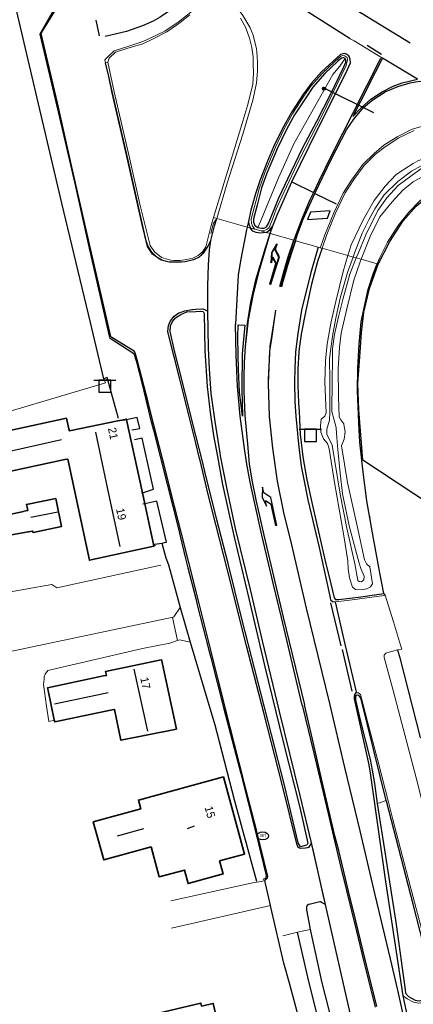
# Model space of a CAD drawing. Header units: metres. Extents: x 169249 to 194689, y 406250 to 412203.
# Tile 422 of 442: x 193147 to 193196, y 411645 to 411767. Entities that reach past the tile are written whole.
import ezdxf
from ezdxf.enums import TextEntityAlignment as Align

# ---------------------------------------------------------------- set-up
doc = ezdxf.new("R2010")
doc.units = ezdxf.units.M
doc.layers.get('0').update_dxf_attribs({"linetype": 'CONTINUOUS'})
for name, color, linetype, lineweight in [('BGT_NLCS_N264$0$B-WE-GW-WATERGANG_INSTEEK-G', 252, 'CONTINUOUS', 18), ('BGT_NLCS_N264$0$B-WE-GW-WATERGANG_SLOOT_BODEM-G', 252, 'CONTINUOUS', 18), ('BGT_NLCS_N264$0$B-WE-OG-BREUKLIJN-G', 252, 'CONTINUOUS', 18), ('BGT_NLCS_N264$0$B-WE-OG-TOPOGRAFIE_BEBOUWING-G', 252, 'CONTINUOUS', 35), ('BGT_NLCS_N264$0$B-WE-OG-TOPOGRAFIE_TERREIN_ONBEGROEID-GV', 252, 'CONTINUOUS', 18), ('BGT_NLCS_N264$0$B-WE-OG-TOPOGRAFIE_WATER-GV', 252, 'CONTINUOUS', 18), ('BGT_NLCS_N264$0$B-WE-OG-TOPOGRAFIE_WEG_BERM-GV', 252, 'CONTINUOUS', 18), ('BGT_NLCS_N264$0$B-WE-OG-TOPOGRAFIE_WEG_RIJWEG-GV', 252, 'CONTINUOUS', 18), ('BGT_NLCS_N264$0$B-WE-OG-TOPOGRAFIE_WEG_RIJWIELPAD-GV', 252, 'CONTINUOUS', 18), ('BGT_NLCS_N264$0$B-WE-OG-TOPOGRAFIE_WEG_VERHARD-G', 252, 'CONTINUOUS', 18), ('BGT_NLCS_N264$0$B-WE-VW-MARKERING_PIJL-S', 252, 'CONTINUOUS', 25), ('BGT_NLCS_N264$0$B-WE-VW-VERKEERSTEKEN_BORD-S', 252, 'CONTINUOUS', 25), ('X-XX-AL-REFERENTIE-G', 7, 'CONTINUOUS', 18)]:
    doc.layers.add(name, color=color, linetype=linetype, lineweight=lineweight)
for name, color, linetype in [('BGT_NLCS_N264$0$B-WE-IE-MEUBILAIR_WEGMEUBILAIR-G', 252, 'CONTINUOUS'), ('BGT_NLCS_N264$0$B-WE-IE-MEUBILAIR_WEGMEUBILAIR-S', 252, 'CONTINUOUS'), ('BGT_NLCS_N264$0$B-WE-IE-TERREINAFSCHEIDING_KUNSTMATIG_HEKWERK_RASTER-G', 252, 'CONTINUOUS'), ('BGT_NLCS_N264$0$B-WE-KG-KADASTRAAL_NOK-G', 252, 'CONTINUOUS'), ('BGT_NLCS_N264$0$B-WE-KL-WATER_BRANDLEIDING_PUT-S', 252, 'CONTINUOUS'), ('BGT_NLCS_N264$0$B-WE-OG-TOPOGRAFIE_WEG_RIJWEG-G', 252, 'CONTINUOUS'), ('BGT_NLCS_N264$0$B-WE-OG-TOPOGRAFIE_WEG_VERKEERSEILAND-GV', 252, 'CONTINUOUS'), ('BGT_NLCS_N264$0$B-WE-OG-TOPOGRAFIE_WEG_VOETPAD-G', 252, 'CONTINUOUS'), ('BGT_NLCS_N264$0$B-WE-VH-KANTOPSLUITING-G', 252, 'CONTINUOUS'), ('BGT_NLCS_N264$0$B-WE-VW-BEWEGWIJZERING_DRAAGCONSTRUCTIE_PORTAAL_POER-G', 252, 'CONTINUOUS'), ('BGT_NLCS_N264$0$B-WE-VW-MARKERING-G', 252, 'CONTINUOUS'), ('BGT_NLCS_N264$0$Label_Nummeraanduidingreeks', 252, 'CONTINUOUS')]:
    doc.layers.add(name, color=color, linetype=linetype)
doc.styles.add('BGT_NLCS_N264$0$NLCS-ISO', font='NLCS-ISO.ttf')
doc.styles.add('BGT_NLCS_N264$0$STANDARD', font='txt')

# ---------------------------------------------------------------- blocks, each defined once
blk = doc.blocks.new('BGT_NLCS_N264$0$SVW-VERKEERSTEKEN_BORD_ANWB-SO')
blk.add_line((-1.375, 0), (1.375, 0))
at = {"flags": 128}
blk.add_lwpolyline([(-0.75, 0), (-0.75, -1.5), (0.75, -1.5), (0.75, 0)], close=True, dxfattribs=at)
blk = doc.blocks.new('BGT_NLCS_N264$0$SIE-WEG_STRAATPOT_BRANDKRAAN-SO')
blk.add_ellipse((0, 0), major_axis=(-0.729, 0), ratio=0.685994)
at = {"style": 'BGT_NLCS_N264$0$NLCS-ISO'}
blk.add_text('BR', height=0.4, dxfattribs=at).set_placement((-0.3, -0.15))
blk = doc.blocks.new('BGT_NLCS_N264$0$B-SVW-MARKERING_PIJL_LA_5.0')
for p, q in [((0, 0.07), (2.7, 0.07)), ((0, -0.08), (0, 0.07)), ((3.8, 0.97), (2.6, 0.67)), ((2.6, 0.67), (3.3, 0.67)), ((2.7, 0.07), (3.3, 0.67)), ((3.55, -0.08), (4.3, 0.67)), ((5, 0.67), (3.8, 0.97)), ((4.3, 0.67), (5, 0.67)), ((0, -0.08), (3.55, -0.08))]:
    blk.add_line(p, q)
blk = doc.blocks.new('BGT_NLCS_N264$0$SIE-WEG_PAAL_ALGEMEEN_TYPE_01-SO')
h = blk.add_hatch(color=256)
edge = h.paths.add_edge_path()
edge.add_arc((0, 0), 0.188, 0, 360)
at = {"ltscale": 0.5}
blk.add_circle((0, 0), 0.188, dxfattribs=at)
blk = doc.blocks.new('BGT_NLCS_N264')
at = {"layer": 'BGT_NLCS_N264$0$B-WE-GW-WATERGANG_INSTEEK-G'}
blk.add_polyline3d([(193189.52, 411737.11, 12.98), (193189.39, 411736.79, 12.97), (193188.6, 411734.54, 12.94), (193187.75, 411730.98, 12.93), (193187.03, 411727.95, 12.95), (193186.85, 411726.18, 12.94), (193186.68, 411723.54, 12.96), (193186.7, 411720.05, 12.97), (193186.81, 411717.55, 12.94), (193187.02, 411717.2, 12.94), (193187.36, 411716.68, 12.94), (193187.42, 411716.34, 12.95), (193187.52, 411715.68, 12.96), (193187.43, 411714.78, 12.96), (193187.1, 411713.96, 12.92), (193187.81, 411709.39, 12.95), (193189.17, 411703.43, 12.96), (193189.92, 411699.8, 12.92), (193190.18, 411699.32, 12.9), (193190.58, 411698.93, 12.9), (193190.91, 411696.82, 12.89), (193190.69, 411696.45, 12.89), (193190.23, 411696.21, 12.91), (193189.54, 411696.09, 12.97), (193188.82, 411696.11, 13), (193188.46, 411696.41, 13.02), (193188.06, 411697.55, 13.04), (193187.93, 411698.68, 13.06), (193187.89, 411699.68, 13.07), (193187.36, 411702.78, 13.07), (193186.21, 411709.42, 13.05), (193185.56, 411713.58, 12.99), (193185.35, 411714.24, 12.97), (193184.87, 411714.84, 12.97), (193184.52, 411715.65, 12.97), (193184.5, 411716.46, 12.96), (193184.55, 411717.27, 12.95), (193185.01, 411717.65, 12.95), (193185.18, 411718.05, 12.97), (193185.03, 411721.86, 13.01), (193185.12, 411724.54, 13), (193185.3, 411726.58, 13), (193185.76, 411729.18, 12.96), (193186.37, 411731.87, 12.95), (193187.29, 411735.59, 12.95), (193187.89, 411737.57, 12.95)], dxfattribs=at)
at = {"layer": 'BGT_NLCS_N264$0$B-WE-GW-WATERGANG_SLOOT_BODEM-G'}
blk.add_line((193188.91, 411737.28, 12.54), (193188.53, 411737.39, 12.55), dxfattribs=at)
blk.add_polyline3d([(193188.53, 411737.39, 12.55), (193187.84, 411735.48, 12.55), (193186.92, 411732.29, 12.57), (193186.42, 411730.03, 12.6), (193186.02, 411727.82, 12.61), (193185.75, 411726.03, 12.62), (193185.6, 411724.77, 12.63), (193185.62, 411722.11, 12.63), (193185.64, 411718.14, 12.61), (193185.61, 411717.16, 12.59), (193185.26, 411716.04, 12.6), (193185.26, 411715.83, 12.61), (193185.27, 411715.37, 12.61), (193185.49, 411714.97, 12.65), (193185.91, 411714.02, 12.63), (193186.91, 411707.96, 12.58), (193187.75, 411703.74, 12.58), (193188.72, 411699.32, 12.64), (193189.09, 411697.25, 12.7), (193189.28, 411697.1, 12.7), (193189.56, 411697.08, 12.69), (193189.87, 411697.3, 12.68), (193189.91, 411697.78, 12.68), (193189.49, 411698.74, 12.66), (193189.28, 411699.4, 12.66), (193188.07, 411703.84, 12.57), (193187.21, 411707.99, 12.57), (193186.91, 411710.57, 12.61), (193186.64, 411713.52, 12.64), (193186.52, 411714.99, 12.63), (193186.43, 411716.1, 12.61), (193186.41, 411716.25, 12.6), (193186.17, 411717.14, 12.61), (193185.89, 411718.21, 12.62), (193185.94, 411722.07, 12.6), (193185.95, 411724.65, 12.59), (193185.96, 411726.01, 12.59), (193186.2, 411727.78, 12.58), (193186.7, 411729.97, 12.57), (193187.26, 411732.12, 12.54), (193188.12, 411735.27, 12.55), (193188.91, 411737.28, 12.54)], dxfattribs=at)
at = {"layer": 'BGT_NLCS_N264$0$B-WE-IE-MEUBILAIR_WEGMEUBILAIR-G'}
blk.add_polyline3d([(193183.25, 411742.98, 12.96), (193182.87, 411742.07, 12.95), (193185.33, 411742.21, 12.92), (193185.7, 411743.12, 12.92), (193183.25, 411742.98, 12.96)], dxfattribs=at)
at = {"layer": 'BGT_NLCS_N264$0$B-WE-IE-TERREINAFSCHEIDING_KUNSTMATIG_HEKWERK_RASTER-G'}
blk.add_polyline3d([(193206.51, 411701.1, 13.14), (193189.71, 411712.19, 12.82), (193189.25, 411718.42, 12.89), (193189.13, 411721.69, 12.93), (193189.34, 411725, 12.94), (193189.56, 411728, 12.95), (193189.87, 411730.55, 12.96), (193190.56, 411733.47, 12.95), (193191.65, 411736.49, 12.97), (193193.07, 411739.32, 13.04), (193194.73, 411741.87, 13.08), (193196.34, 411743.69, 13.05), (193197.74, 411744.9, 13.05), (193199.9, 411745.83, 13.05), (193201.44, 411746.09, 13.05), (193203.82, 411745.61, 13.06), (193209.76, 411742.94, 13.02)], dxfattribs=at)
at = {"layer": 'BGT_NLCS_N264$0$B-WE-KG-KADASTRAAL_NOK-G'}
for p, q in [((193144.44, 411712.96, 18.23), (193152.37, 411714.74, 18.18)), ((193161.35, 411686.21, 20.95), (193163.02, 411678.55, 20.93)), ((193158.16, 411683.31, 17.33), (193151.5, 411681.89, 17.34)), ((193159.33, 411665.55, 18.55), (193162.57, 411666.45, 18.65)), ((193167.98, 411666.47, 23.45), (193168.87, 411666.78, 23.46))]:
    blk.add_line(p, q, dxfattribs=at)
for points in [[(193156.59, 411715.64, 21.35), (193158.1, 411708.56, 21.35), (193159.61, 411701.45, 21.35)], [(193151.95, 411705.71, 16.42), (193151.73, 411705.67, 16.42), (193148.57, 411705.04, 16.42)]]:
    blk.add_polyline3d(points, dxfattribs=at)
at = {"layer": 'BGT_NLCS_N264$0$B-WE-OG-BREUKLIJN-G'}
blk.add_polyline3d([(193176.73, 411741.05, 13.11), (193177.05, 411741.82, 13.22), (193179.26, 411747.21, 13.3), (193181.17, 411751.43, 13.25), (193186.03, 411760.05, 13.34), (193186.89, 411761.1, 13.31), (193187.55, 411762.04, 13.28)], dxfattribs=at)
at = {"layer": 'BGT_NLCS_N264$0$B-WE-OG-TOPOGRAFIE_BEBOUWING-G'}
for p, q in [((193162.4, 411708.14, 18.34), (193160.45, 411717.18, 18.33)), ((193162.69, 411706.77, 18.34), (193162.4, 411708.14, 18.34)), ((193163.82, 411701.54, 18.34), (193162.69, 411706.77, 18.34))]:
    blk.add_line(p, q, dxfattribs=at)
for points in [[(193160.45, 411717.18, 18.33), (193160.43, 411717.27, 18.33), (193159.88, 411717.16, 18.36), (193159.57, 411717.09, 18.38), (193159.14, 411717, 18.4), (193157.17, 411716.6, 18.5), (193153.36, 411715.82, 18.7), (193153.28, 411716.08, 16.93), (193153.03, 411717.17, 16.49), (193152.99, 411717.37, 16.42), (193143.67, 411715.35, 16.35), (193144.55, 411710.47, 16.24)], [(193144.55, 411710.47, 16.24), (193152.81, 411712.24, 16.18), (193153.15, 411712.3, 18.33), (193155.84, 411699.75, 18.39), (193163.83, 411701.49, 18.34), (193163.82, 411701.54, 18.34)], [(193151.67, 411707.43, 15.11), (193152.38, 411703.95, 15.11), (193148.86, 411703.2, 15.12), (193148.86, 411703.2, 15.12), (193148.8, 411703.38, 15.14), (193148.25, 411703.27, 15.14), (193145.26, 411702.72, 15.13), (193144.75, 411705.2, 14.57), (193147.66, 411705.81, 14.56), (193147.73, 411705.83, 14.56), (193148.2, 411705.93, 15.32), (193148.11, 411706.33, 15.2), (193148.03, 411706.69, 15.1), (193151.67, 411707.43, 15.11)], [(193150.73, 411683.57, 15.61), (193150.65, 411683.93, 15.61), (193157.57, 411685.39, 15.61), (193157.94, 411685.44, 17.62), (193157.84, 411685.95, 17.62), (193164.74, 411687.39, 17.64), (193164.76, 411687.41, 17.69), (193166.63, 411678.8, 17.7), (193159.75, 411677.4, 17.65), (193158.95, 411681.23, 17.57), (193158.66, 411681.19, 15.62), (193151.54, 411679.7, 15.63), (193151.48, 411679.95, 15.63), (193150.73, 411683.57, 15.61)], [(193171.98, 411662.43, 19.14), (193172.42, 411660.81, 17.47), (193168.06, 411659.62, 17.47), (193167.61, 411661.28, 19.21), (193164.5, 411660.45, 19.18), (193163.49, 411664.16, 16.42), (193157.61, 411662.55, 16.35), (193156.32, 411667.29, 16.38), (193162.2, 411668.91, 19.18), (193161.92, 411669.97, 19.12), (193172.45, 411672.86, 19.14), (193175.08, 411663.26, 19.17), (193171.98, 411662.43, 19.14)], [(193169.73, 411644.41, 16.36), (193171.18, 411644.73, 16.31), (193172.82, 411637.75, 16.37), (193171.37, 411637.41, 16.34), (193173.43, 411628.73, 16.36), (193164.51, 411626.6, 16.39), (193164.44, 411626.91, 16.39), (193163.51, 411630.83, 16.39), (193160.71, 411642.65, 16.39), (193169.64, 411644.77, 16.33), (193169.73, 411644.41, 16.36)]]:
    blk.add_polyline3d(points, dxfattribs=at)
at = {"layer": 'BGT_NLCS_N264$0$B-WE-OG-TOPOGRAFIE_TERREIN_ONBEGROEID-GV', "linetype": 'Continuous'}
blk.add_polyline3d([(193209.76, 411742.94, 12.96), (193204.03, 411745.69, 13.05), (193202.17, 411746.12, 13.05), (193201.34, 411746.22, 13.05), (193200.53, 411746.19, 13.05), (193199.64, 411746.03, 13.05), (193198.27, 411745.44, 13.06), (193196.8, 411744.35, 13.05), (193195.47, 411743.01, 13.04), (193194.09, 411741.31, 13.04), (193192.78, 411739.22, 13.06), (193191.83, 411737.34, 12.98), (193191.51, 411736.55, 12.97)], dxfattribs=at)
at = {"layer": 'BGT_NLCS_N264$0$B-WE-OG-TOPOGRAFIE_WATER-GV'}
for p, q in [((193187.89, 411737.57, 12.95), (193188.53, 411737.39, 12.55)), ((193188.91, 411737.28, 12.54), (193189.52, 411737.11, 12.98))]:
    blk.add_line(p, q, dxfattribs=at)
for points in [[(193223.8, 411743.02, 13.2), (193223.49, 411743.35, 13.2), (193222.71, 411743.75, 13.22), (193222.18, 411743.87, 13.22), (193221.67, 411743.64, 13.22), (193221.01, 411743.27, 13.22), (193220.36, 411743.34, 13.24), (193216.88, 411744.62, 13.24), (193211.28, 411747.36, 13.24), (193206.65, 411749.46, 13.22), (193204.14, 411750.22, 13.19), (193202.57, 411750.35, 13.16), (193201.17, 411750.47, 13.12), (193199.61, 411750.29, 13.07), (193198.05, 411749.88, 13.04), (193196.55, 411749.34, 13.02), (193195.98, 411748.99, 13.01), (193194.93, 411748.34, 13), (193193.85, 411747.62, 13), (193192.5, 411746.2, 13.01), (193191.13, 411744.41, 12.98), (193189.78, 411742.03, 12.95), (193188.3, 411738.91, 12.95), (193187.89, 411737.57, 12.95)], [(193188.53, 411737.39, 12.55), (193188.75, 411738.01, 12.55), (193189.63, 411740.34, 12.54), (193190.49, 411742.02, 12.54), (193191.22, 411743.37, 12.54), (193192.36, 411745.1, 12.54), (193194.05, 411746.77, 12.53), (193195.76, 411748.04, 12.54), (193196.98, 411748.72, 12.55)], [(193227.37, 411739.17, 12.64), (193222.64, 411740.46, 12.55), (193219.59, 411741.78, 12.51), (193215.06, 411743.75, 12.53), (193209.31, 411746.76, 12.54), (193205.48, 411748.31, 12.55), (193203.61, 411748.9, 12.54), (193202.01, 411749.08, 12.52), (193200.79, 411749.08, 12.5), (193199.04, 411748.96, 12.49), (193197.03, 411748.41, 12.5), (193195.83, 411747.57, 12.5), (193194.12, 411746.27, 12.51), (193192.7, 411744.73, 12.5), (193191.58, 411743.18, 12.55), (193190.11, 411740.13, 12.55), (193189.14, 411737.85, 12.54), (193188.91, 411737.28, 12.54)], [(193189.52, 411737.11, 12.98), (193190.64, 411739.94, 12.99), (193191.83, 411742.39, 13), (193193.37, 411744.26, 13.02), (193194.7, 411745.68, 13.01), (193195.98, 411746.73, 13.04), (193197.52, 411747.6, 13.08), (193199.45, 411748.04, 13.08), (193200.86, 411748.13, 13.1), (193202.23, 411748.02, 13.11), (193203.87, 411747.79, 13.09), (193205.5, 411747.28, 13.07), (193208.72, 411745.97, 13.08), (193212.43, 411744.21, 13.02), (193217.44, 411741.9, 13.02), (193220.54, 411740.8, 13.02), (193220.78, 411740.55, 13.02), (193222.6, 411739.86, 13), (193222.87, 411740.07, 13.01), (193224.74, 411739.33, 13.01), (193228.12, 411738.26, 13.01), (193228.66, 411738.35, 13.04), (193228.71, 411738.39, 13.04)]]:
    blk.add_polyline3d(points, dxfattribs=at)
at = {"layer": 'BGT_NLCS_N264$0$B-WE-OG-TOPOGRAFIE_WEG_BERM-GV'}
for p, q in [((193157.85, 411761.51, 12.93), (193158.11, 411761.57, 13.08)), ((193171.22, 411742.29, 13.04), (193171.62, 411742.18, 12.97)), ((193184.44, 411738.55, 12.85), (193184.69, 411738.48, 12.98)), ((193187.89, 411737.57, 12.95), (193184.69, 411738.48, 12.98)), ((193191.51, 411736.55, 12.97), (193189.52, 411737.11, 12.98))]:
    blk.add_line(p, q, dxfattribs=at)
for points in [[(193158.11, 411761.57, 13.08), (193158.29, 411762.1, 13.07), (193159.08, 411762.82, 13.08), (193160.48, 411763.29, 13.1), (193162.46, 411763.85, 13.1), (193163.73, 411764.48, 13.11), (193165.45, 411765.35, 13.13), (193166.63, 411766.16, 13.14), (193167.07, 411766.5, 13.14), (193168.29, 411767.46, 13.15)], [(193174.58, 411767.05, 13.27), (193175.21, 411765.84, 13.22), (193175.67, 411764.58, 13.16), (193175.97, 411763.39, 13.15), (193176.12, 411762.23, 13.14), (193176.14, 411761.28, 13.15), (193176.17, 411760.28, 13.12), (193176.09, 411758.86, 13.12), (193175.49, 411756.34, 13.1), (193174.74, 411753.85, 13.1), (193173.58, 411750.02, 13.09), (193171.22, 411742.29, 13.04)], [(193171.22, 411742.29, 13.04), (193170.94, 411741.29, 13.04), (193170.69, 411740.31, 13.05), (193170.45, 411739.33, 13.05), (193170.25, 411738.64, 13.07), (193169.86, 411738.03, 13.08), (193169.3, 411737.58, 13.1), (193168.64, 411737.27, 13.11), (193167.91, 411737.09, 13.14), (193167.06, 411736.95, 13.13), (193166.29, 411736.96, 13.12), (193165.95, 411737.01, 13.14), (193164.77, 411737.32, 13.14), (193163.9, 411738.02, 13.11), (193163.35, 411738.83, 13.1), (193162.1, 411743.94, 13.05), (193160.82, 411749.71, 13.05), (193158.91, 411757.92, 13.04), (193158.11, 411761.57, 13.08)], [(193184.69, 411738.48, 12.98), (193185.28, 411740.2, 12.98), (193186.34, 411742.83, 13.01), (193187.55, 411745.38, 13.02), (193188.61, 411747.02, 13.03), (193189.88, 411748.75, 13.05), (193191.28, 411750.16, 13.05), (193192.49, 411751.08, 13.08), (193194.21, 411752.18, 13.11), (193196.11, 411753.12, 13.12)]]:
    blk.add_polyline3d(points, dxfattribs=at)
at = {"layer": 'BGT_NLCS_N264$0$B-WE-OG-TOPOGRAFIE_WEG_RIJWEG-G'}
for p, q in [((193158.23, 411759.81, 12.93), (193157.85, 411761.51, 12.93)), ((193166.53, 411736.74, 12.99), (193166.12, 411736.76, 12.99)), ((193167.25, 411736.77, 12.98), (193166.78, 411736.74, 12.99)), ((193185.1, 411657.02, 13.17), (193183.35, 411664.66, 13.19)), ((193178.29, 411656.9, 12.92), (193177.58, 411660, 12.89))]:
    blk.add_line(p, q, dxfattribs=at)
for points in [[(193177.92, 411660.32, 12.9), (193177.96, 411660.5, 12.93), (193176.54, 411666.23, 12.94), (193175, 411672.28, 12.94), (193174.93, 411672.55, 12.94), (193173.3, 411679.03, 12.94), (193171.76, 411685.12, 12.95), (193170.01, 411692.05, 12.9), (193169.07, 411695.87, 12.92), (193167.25, 411703.06, 12.91), (193165.97, 411708.06, 12.92), (193165.21, 411711.1, 12.92), (193163.51, 411717.85, 12.92), (193163.12, 411719.37, 12.92), (193161.76, 411724.65, 12.91), (193161.58, 411725.23, 12.92), (193161.48, 411725.57, 12.92), (193161.37, 411725.69, 12.92), (193158.63, 411727.39, 12.9), (193158.5, 411727.51, 12.9), (193155.86, 411739.01, 12.86), (193153.62, 411748.74, 12.86), (193151.87, 411756.53, 12.85), (193149.86, 411765.13, 12.85), (193150.04, 411765.43, 12.85), (193151.67, 411768.11, 12.88)], [(193166.12, 411736.76, 12.99), (193165.72, 411736.77, 12.98), (193164.73, 411737.02, 12.97), (193163.67, 411737.74, 12.97), (193163.04, 411738.71, 12.94), (193162.38, 411741.45, 12.9), (193160.54, 411749.54, 12.92), (193158.68, 411757.79, 12.94), (193158.23, 411759.81, 12.93)], [(193170.87, 411739.44, 12.97), (193171.36, 411741.28, 12.97), (193171.62, 411742.18, 12.97)], [(193170.5, 411738.75, 12.95), (193170.28, 411738.35, 12.94), (193169.64, 411737.59, 12.98)], [(193170.87, 411739.44, 12.97), (193170.64, 411739.01, 12.96), (193170.5, 411738.75, 12.95)], [(193170.52, 411730.68, 13.01), (193170.53, 411733.83, 13), (193170.59, 411736.43, 12.99), (193170.72, 411738.3, 12.98), (193170.87, 411739.44, 12.97)], [(193184.21, 411738.61, 12.86), (193183.23, 411735.32, 12.84), (193182.14, 411730.8, 12.84), (193181.66, 411727.91, 12.89), (193181.4, 411725.63, 12.91), (193181.29, 411723.57, 12.92), (193181.25, 411721.9, 12.93), (193181.32, 411719.46, 12.93), (193181.42, 411717.62, 12.94), (193181.62, 411715.49, 12.96), (193181.67, 411714.98, 12.96), (193181.84, 411713.44, 12.96), (193182.08, 411711.44, 12.98), (193182.42, 411709.79, 13), (193182.93, 411707.26, 13), (193184.31, 411701.32, 13), (193185.65, 411695.29, 13.01), (193185.72, 411694.85, 13.02), (193185.98, 411694.62, 13.02), (193186.29, 411694.59, 13.01)], [(193169.64, 411737.59, 12.98), (193169.45, 411737.36, 12.99), (193168.73, 411737.04, 12.98), (193167.7, 411736.8, 12.98), (193167.25, 411736.77, 12.98)], [(193166.78, 411736.74, 12.99), (193166.63, 411736.74, 12.99), (193166.53, 411736.74, 12.99)], [(193192.35, 411695.62, 12.79), (193191.85, 411698.17, 12.81), (193191.04, 411702.47, 12.82), (193190.21, 411707.11, 12.82), (193189.79, 411710.7, 12.86), (193189.36, 411714.42, 12.88), (193189.23, 411716.77, 12.89), (193189.18, 411717.87, 12.89), (193189.05, 411720.73, 12.91), (193189.1, 411723.58, 12.92), (193189.27, 411726.55, 12.93), (193189.53, 411729.35, 12.95), (193189.93, 411731.26, 12.95), (193190.39, 411733.38, 12.96), (193191.05, 411735.39, 12.96), (193191.51, 411736.55, 12.97)], [(193183.35, 411664.66, 13.19), (193183, 411664.09, 13.08), (193182.86, 411664.05, 13.06), (193182.64, 411664, 13.03), (193182.02, 411663.97, 13.02), (193181.7, 411664.1, 12.99), (193181.54, 411664.54, 12.97), (193179.72, 411671.9, 12.94), (193177.44, 411680.82, 12.93), (193175.32, 411689.12, 12.92), (193172.92, 411698.68, 12.91), (193170.57, 411707.91, 12.93), (193169.57, 411712.12, 12.94), (193169.5, 411712.4, 12.94), (193169.05, 411714.29, 12.94), (193167.03, 411722.22, 12.91), (193165.66, 411727.78, 12.93), (193165.58, 411728.13, 12.93), (193165.66, 411728.88, 12.93), (193165.87, 411729.49, 12.94), (193166.35, 411730.05, 12.95), (193166.93, 411730.46, 12.96), (193166.98, 411730.48, 12.96), (193167.67, 411730.7, 12.96), (193168.52, 411730.87, 12.97), (193168.61, 411730.89, 12.97), (193169.04, 411730.92, 12.98), (193169.84, 411730.97, 12.98), (193169.9, 411730.97, 12.98), (193170.03, 411730.91, 12.98), (193170.19, 411730.83, 12.98), (193170.27, 411730.79, 12.98), (193170.34, 411730.76, 12.99), (193170.52, 411730.68, 13.01)], [(193183.35, 411664.66, 13.19), (193181.97, 411670.53, 13.18), (193179.4, 411680.96, 13.23), (193177.29, 411689.73, 13.22), (193175.79, 411696.1, 13.21), (193173.95, 411703.7, 13.15), (193172.91, 411708.59, 13.14), (193172.09, 411712.72, 13.12), (193172.03, 411713.03, 13.12), (193171.43, 411716.97, 13.1), (193170.92, 411720.44, 13.07), (193170.72, 411723.52, 13.05), (193170.6, 411726.11, 13.03), (193170.52, 411730.68, 13.01)], [(193186.29, 411694.59, 13.01), (193187.49, 411689.34, 13.01), (193188.89, 411683.41, 12.99), (193188.81, 411683.27, 12.99)], [(193188.81, 411683.27, 12.99), (193188.7, 411683.09, 12.99), (193188.66, 411682.81, 12.99), (193188.67, 411682.53, 12.99), (193189.82, 411677.34, 13.01), (193190.46, 411674.35, 13.01), (193190.62, 411673.32, 13.04), (193190.96, 411670.99, 13.06), (193192.55, 411659.86, 13.18), (193194.69, 411645.68, 13.19)], [(193177.58, 411660, 12.89), (193177.61, 411660.03, 12.9), (193177.72, 411660.13, 12.9), (193177.92, 411660.32, 12.9)], [(193181.86, 411642.63, 13.02), (193180.62, 411647.24, 13), (193179.95, 411649.72, 12.98), (193178.34, 411656.69, 12.92), (193178.29, 411656.9, 12.92)], [(193185.1, 411657.02, 13.17), (193184.78, 411657.17, 13.16), (193184.76, 411657.18, 13.16), (193184.6, 411657.28, 13.13), (193184.48, 411657.36, 13.11), (193184.38, 411657.34, 13.1), (193183.06, 411657.03, 12.99), (193182.99, 411657.01, 12.99), (193182.85, 411656.9, 12.98), (193182.81, 411656.86, 12.97), (193182.75, 411656.81, 12.97), (193182.75, 411656.56, 12.97), (193182.74, 411656.42, 12.97), (193182.74, 411656.37, 12.97), (193183.16, 411654.15, 12.96), (193183.21, 411653.9, 12.96)], [(193192.03, 411625.73, 13.21), (193189.21, 411638.97, 13.23), (193185.1, 411657.02, 13.17)], [(193183.21, 411653.9, 12.96), (193184.65, 411647.3, 12.96), (193186.36, 411640.65, 13.03), (193187.83, 411634.57, 13.11), (193189.31, 411628.48, 13.17), (193190.69, 411622.48, 13.21), (193190.72, 411622.38, 13.21)], [(193194.69, 411645.68, 13.19), (193196.29, 411638.15, 13.22), (193196.76, 411636.41, 13.22)]]:
    blk.add_polyline3d(points, dxfattribs=at)
blk.add_point((193190.59, 411705.1, 12.9), dxfattribs=at)
at = {"layer": 'BGT_NLCS_N264$0$B-WE-OG-TOPOGRAFIE_WEG_RIJWEG-GV'}
for p, q in [((193157.85, 411761.51, 12.93), (193157.76, 411761.88, 12.93)), ((193175.4, 411741.11, 12.98), (193171.62, 411742.18, 12.97)), ((193175.82, 411740.99, 12.98), (193175.4, 411741.11, 12.98)), ((193176.33, 411740.85, 12.96), (193175.82, 411740.99, 12.98)), ((193176.95, 411740.67, 12.96), (193176.33, 411740.85, 12.96)), ((193177.75, 411740.45, 12.99), (193176.95, 411740.67, 12.96)), ((193178.25, 411740.3, 13), (193177.75, 411740.45, 12.99)), ((193181.19, 411739.47, 12.99), (193178.25, 411740.3, 13)), ((193181.38, 411739.42, 12.97), (193181.19, 411739.47, 12.99)), ((193184.21, 411738.61, 12.86), (193181.38, 411739.42, 12.97)), ((193184.44, 411738.55, 12.85), (193184.21, 411738.61, 12.86)), ((193166.78, 411736.74, 13.01), (193166.53, 411736.74, 13))]:
    blk.add_line(p, q, dxfattribs=at)
for points in [[(193171.54, 411770.88, 13.14), (193173.1, 411769.55, 13.14), (193174.17, 411768.34, 13.13), (193174.85, 411767.38, 13.11), (193175.72, 411765.94, 13.12), (193176.12, 411764.93, 13.1), (193176.4, 411763.91, 13.07), (193176.53, 411763.29, 13.07), (193176.62, 411762.3, 13.06), (193176.67, 411761.53, 13.04), (193176.67, 411760.5, 13.02), (193176.55, 411758.98, 13), (193176.11, 411756.85, 13.01), (193174.84, 411752.65, 12.98), (193172.91, 411746.56, 12.96), (193171.62, 411742.18, 12.97)], [(193188.16, 411764.49, 13.26), (193188.65, 411764.22, 10.78), (193192.17, 411762.06, 13.24)], [(193176.33, 411740.85, 12.96), (193176.07, 411741.21, 12.95), (193175.93, 411741.59, 12.95), (193175.88, 411742.11, 12.95), (193176.89, 411745.85, 12.97), (193177.6, 411747.89, 12.98), (193178.15, 411749.24, 13), (193178.89, 411751.02, 13.02), (193179.95, 411753.23, 13.04), (193181.05, 411755.25, 13.05), (193182.43, 411757.37, 13.07), (193183.3, 411758.59, 13.08), (193184.68, 411760.17, 13.09), (193186.28, 411761.71, 13.11), (193187, 411762.34, 13.12), (193187.27, 411762.43, 13.13), (193187.51, 411762.38, 13.15), (193187.56, 411762.34, 13.15), (193187.78, 411762.15, 13.15), (193187.84, 411761.9, 13.15), (193187.68, 411761.16, 13.13), (193184.7, 411754.99, 13.06), (193181.88, 411749.53, 13), (193179.94, 411745.41, 12.97), (193178.98, 411743.33, 12.98), (193178.58, 411742.17, 12.99), (193178.14, 411741.05, 12.98), (193177.83, 411740.79, 12.97), (193177.42, 411740.65, 12.96), (193176.95, 411740.67, 12.96)], [(193158.23, 411759.81, 12.94), (193157.93, 411761.04, 12.95), (193157.85, 411761.51, 12.93)], [(193166.12, 411736.76, 13), (193165.55, 411736.82, 12.98), (193164.81, 411737.05, 12.97), (193164.12, 411737.44, 12.96), (193163.56, 411738, 12.96), (193163.15, 411738.65, 12.95), (193162.89, 411739.41, 12.96), (193162.22, 411742.34, 12.95), (193160.59, 411749.57, 12.91), (193158.67, 411757.94, 12.93), (193158.23, 411759.81, 12.94)], [(193184.44, 411738.55, 12.85), (193184.67, 411739.2, 12.85), (193185, 411740.15, 12.85), (193186.14, 411742.87, 12.89), (193187.31, 411745.33, 12.91), (193188.31, 411746.95, 12.94), (193189.75, 411748.86, 12.94), (193191.12, 411750.26, 12.96), (193192.33, 411751.26, 12.99), (193193.98, 411752.32, 13), (193195.85, 411753.25, 13.03), (193198.05, 411753.87, 13.13), (193199.6, 411754.09, 13.16), (193200.39, 411754.13, 13.19), (193201.95, 411754.16, 13.24), (193203.54, 411753.97, 13.25), (193205.05, 411753.62, 13.24), (193206.56, 411753.12, 13.22), (193207.28, 411752.81, 13.23), (193208.58, 411752.16, 13.22)], [(193171.62, 411742.18, 12.97), (193171.23, 411741.6, 12.93), (193170.91, 411740.31, 12.92)], [(193170.5, 411738.75, 9.72), (193170.44, 411738.58, 12.94), (193170.02, 411737.92, 12.95), (193169.64, 411737.59, 12.97)], [(193169.64, 411737.59, 12.97), (193169.43, 411737.41, 12.98), (193168.73, 411737.08, 13), (193167.96, 411736.88, 13.02), (193167.25, 411736.77, 13.02)], [(193166.53, 411736.74, 13), (193166.31, 411736.74, 13), (193166.12, 411736.76, 13)], [(193167.25, 411736.77, 13.02), (193167.1, 411736.75, 13.02), (193166.78, 411736.74, 13.01)]]:
    blk.add_polyline3d(points, dxfattribs=at)
at = {"layer": 'BGT_NLCS_N264$0$B-WE-OG-TOPOGRAFIE_WEG_RIJWIELPAD-GV'}
blk.add_polyline3d([(193157.76, 411761.88, 12.93), (193158.1, 411762.21, 12.95), (193158.89, 411762.97, 12.98), (193160.59, 411763.52, 12.98), (193162.47, 411764.16, 13.02), (193163.39, 411764.56, 13.04), (193165.17, 411765.42, 13.06), (193166.86, 411766.53, 13.08), (193168.41, 411767.78, 13.12), (193169.86, 411769.16, 13.15), (193171.35, 411770.68, 13.15), (193171.54, 411770.88, 13.14)], dxfattribs=at)
at = {"layer": 'BGT_NLCS_N264$0$B-WE-OG-TOPOGRAFIE_WEG_VERHARD-G'}
for p, q in [((193163.82, 411701.54, 12.94), (193164.08, 411701.59, 12.94)), ((193163.82, 411701.54, 12.94), (193163.82, 411701.54, 12.94)), ((193192.46, 411695.56, 12.74), (193192.35, 411695.62, 12.79)), ((193166.75, 411689.78, 13.01), (193166.14, 411692.65, 12.95)), ((193166.02, 411654.07, 12.95), (193178.29, 411656.9, 12.92)), ((193181.65, 411653.57, 12.91), (193179.8, 411653.12, 12.88)), ((193183.21, 411653.9, 12.96), (193181.65, 411653.57, 12.91))]:
    blk.add_line(p, q, dxfattribs=at)
for points in [[(193157.63, 411722.29, 12.87), (193157.84, 411721.76, 12.87), (193157.73, 411721.72, 12.87), (193140.58, 411716.65, 12.74)], [(193164.69, 411699.16, 12.95), (193151.82, 411696.34, 12.66), (193151.18, 411696.73, 12.68), (193147.93, 411696.15, 12.67), (193145.37, 411695.69, 12.66), (193143.27, 411705.25, 12.72), (193144.39, 411705.49, 12.7)], [(193186.29, 411694.59, 13.01), (193186.34, 411694.59, 13.01), (193187.78, 411694.76, 12.95), (193192.39, 411695.38, 12.72), (193192.4, 411695.4, 12.73), (193192.46, 411695.56, 12.74)], [(193192.46, 411695.56, 12.74), (193193.52, 411692.12, 12.73), (193194.41, 411689.2, 12.77), (193194.56, 411688.73, 12.78), (193194.56, 411688.73, 12.78), (193194.03, 411688.63, 12.78)], [(193144.59, 411674.8, 13.01), (193141.9, 411687.55, 13), (193166.22, 411692.68, 13.02), (193166.31, 411692.72, 13.01), (193167.1, 411693.9, 12.97)], [(193151.5, 411679.88, 13.05), (193150.81, 411679.73, 13.05), (193150.54, 411681.62, 13.05), (193150.28, 411683.47, 13.04), (193150.16, 411684.32, 13.03), (193150.24, 411685, 13.03), (193150.25, 411685.29, 13.03), (193150.35, 411685.6, 13.03), (193150.69, 411686.06, 13.02), (193162.4, 411688.79, 13.08), (193165.82, 411689.46, 12.95), (193166.75, 411689.78, 13.01)], [(193166.75, 411689.78, 13.01), (193167.03, 411689.88, 13.03), (193168.31, 411689.57, 12.97)], [(193194.03, 411688.63, 12.78), (193193.88, 411688.59, 12.78), (193192.59, 411688.22, 12.78), (193192.39, 411687.95, 12.78), (193192.38, 411687.66, 12.78), (193193.5, 411683.59, 12.78), (193196.54, 411671.94, 12.76), (193198.79, 411662.93, 12.76), (193201.34, 411652.91, 12.81), (193201.45, 411652.47, 12.81), (193204.08, 411642.12, 12.87), (193204.43, 411640.97, 12.98)], [(193194.69, 411645.68, 13.19), (193194.88, 411645.55, 13.2), (193195.24, 411645.31, 13.2), (193196.01, 411644.9, 13.19), (193196.63, 411644.76, 13.17), (193197.48, 411644.91, 13.1), (193198.21, 411645.46, 12.98), (193198.72, 411646.12, 12.95), (193198.79, 411646.86, 12.91), (193198.78, 411646.91, 12.91), (193198.6, 411647.88, 12.93), (193198.53, 411648.15, 12.93), (193197.57, 411651.91, 12.82), (193197.26, 411653.08, 12.83), (193195.6, 411659.33, 12.85), (193193.45, 411667.56, 12.84), (193192.86, 411669.88, 12.83), (193191.7, 411674.38, 12.83), (193190.34, 411679.58, 12.84), (193189.42, 411683.07, 12.96), (193189.29, 411683.21, 12.98), (193189.2, 411683.3, 13), (193188.94, 411683.28, 13), (193188.81, 411683.27, 12.99)], [(193191.52, 411669.54, 13.14), (193191.81, 411669.64, 13.11), (193192.64, 411669.92, 13.04)], [(193177.58, 411660, 12.89), (193177.14, 411659.87, 12.88), (193176.26, 411659.73, 12.89), (193165.95, 411657.49, 12.95)]]:
    blk.add_polyline3d(points, dxfattribs=at)
at = {"layer": 'BGT_NLCS_N264$0$B-WE-OG-TOPOGRAFIE_WEG_VERKEERSEILAND-GV'}
for points in [[(193187.55, 411762.04, 13.28), (193187.38, 411762.12, 13.28), (193187.29, 411762.11, 13.28), (193187.09, 411762.07, 13.26), (193186.64, 411761.72, 13.23), (193185.04, 411760.17, 13.21), (193183.55, 411758.47, 13.19), (193182.68, 411757.16, 13.19), (193181.28, 411755.04, 13.18), (193180.28, 411753.22, 13.17), (193179.11, 411750.84, 13.13), (193178.44, 411749.26, 13.12), (193177.84, 411747.79, 13.11), (193177.19, 411745.98, 13.1), (193176.62, 411743.85, 13.09), (193176.17, 411742.12, 13.09), (193176.18, 411741.71, 13.09), (193176.34, 411741.29, 13.1), (193176.73, 411741.05, 13.11)], [(193176.73, 411741.05, 13.11), (193177.2, 411740.97, 13.11), (193177.49, 411740.97, 13.11), (193177.79, 411741.14, 13.11), (193178.02, 411741.54, 13.12), (193179.33, 411744.73, 13.15), (193180.43, 411747.1, 13.15), (193182.26, 411750.92, 13.18), (193184.01, 411754.24, 13.21), (193185.7, 411757.47, 13.24), (193187.37, 411761.01, 13.27), (193187.62, 411761.59, 13.29), (193187.63, 411761.86, 13.29), (193187.55, 411762.04, 13.28)]]:
    blk.add_polyline3d(points, dxfattribs=at)
at = {"layer": 'BGT_NLCS_N264$0$B-WE-OG-TOPOGRAFIE_WEG_VOETPAD-G'}
for p, q in [((193160.45, 411717.18, 12.96), (193160.03, 411717.09, 12.96)), ((193162.31, 411708.11, 13.01), (193162.4, 411708.14, 13.01)), ((193162.69, 411706.77, 13.03), (193162.45, 411706.72, 13.03)), ((193163.96, 411701.74, 12.95), (193164.8, 411701.89, 12.97)), ((193167.1, 411693.9, 12.97), (193168.31, 411689.57, 12.97))]:
    blk.add_line(p, q, dxfattribs=at)
for points in [[(193157.63, 411722.29, 12.87), (193155.97, 411729.25, 12.87), (193152.43, 411744.07, 12.87), (193145.68, 411772.83, 12.8), (193145.65, 411772.98, 12.8)], [(193159.45, 411717.34, 12.95), (193158.03, 411722.45, 12.95), (193157.63, 411722.29, 12.87)], [(193161.09, 411715.96, 13.02), (193162.08, 411716.12, 13.03), (193161.75, 411717.46, 12.96), (193160.45, 411717.18, 12.96)], [(193162.4, 411708.14, 13.01), (193163.8, 411708.58, 13.08), (193162.39, 411714.9, 13.02), (193161.44, 411714.71, 13.02)], [(193164.8, 411701.89, 12.97), (193165.32, 411701.98, 12.98), (193165.38, 411701.99, 12.99), (193164.2, 411707.09, 13.03), (193164.2, 411707.09, 13.03), (193162.69, 411706.77, 13.03)], [(193164.8, 411701.89, 12.97), (193165.33, 411700.05, 12.9), (193165.64, 411699.18, 12.94), (193165.96, 411698, 12.97), (193167.1, 411693.9, 12.97)], [(193168.31, 411689.57, 12.97), (193170.06, 411683.76, 12.97), (193171.4, 411679.32, 12.97), (193171.94, 411677.25, 12.98), (193173.84, 411669.9, 13.02), (193176.57, 411659.91, 12.93)], [(193194.03, 411688.63, 12.78), (193194.31, 411687.65, 12.87), (193196.82, 411677.75, 12.89), (193198.61, 411678.06, 12.92)]]:
    blk.add_polyline3d(points, dxfattribs=at)
at = {"layer": 'BGT_NLCS_N264$0$B-WE-VH-KANTOPSLUITING-G'}
blk.add_line((193164.04, 411701.74, 13.03), (193163.79, 411701.68, 13.02), dxfattribs=at)
for points in [[(193151.53, 411768.23, 13.01), (193149.7, 411765.08, 13), (193152.14, 411754.72, 13), (193154.03, 411746.51, 13), (193155.82, 411738.5, 12.99), (193158.35, 411727.4, 12.99), (193158.54, 411727.23, 12.99), (193158.54, 411727.23, 13), (193159.68, 411726.49, 13), (193161.35, 411725.41, 13.02), (193161.64, 411724.5, 12.98), (193162.38, 411721.62, 12.93), (193163.37, 411717.43, 12.95), (193163.78, 411715.89, 13.03), (193165.47, 411709.19, 13.06), (193166.88, 411703.64, 13.04), (193167.09, 411702.75, 12.95), (193167.77, 411699.96, 12.96), (193168.05, 411698.8, 13.04), (193169.05, 411695, 13.02), (193169.25, 411694.03, 12.95), (193170.64, 411688.59, 12.99), (193170.87, 411687.66, 13.05), (193172.52, 411681.29, 13.04), (193174.61, 411673.29, 13.04), (193176.48, 411665.92, 13.07), (193177.76, 411660.62, 13.04), (193177.71, 411660.41, 13.04), (193177.7, 411660.26, 13.04), (193177.33, 411660.1, 13.04)], [(193184.69, 411738.48, 12.98), (193184.12, 411736.84, 12.97), (193183.36, 411734.01, 12.97), (193182.65, 411730.75, 12.96), (193182.07, 411727.82, 12.98), (193182.07, 411727.81, 12.98), (193182.07, 411727.79, 12.98), (193181.84, 411726.05, 13), (193181.78, 411725.57, 13.01), (193181.68, 411723.5, 13.05), (193181.68, 411723.36, 13.04), (193181.67, 411721.46, 13.03), (193181.77, 411719.31, 13.06), (193181.82, 411718.21, 13.07), (193181.98, 411715.28, 13.08), (193182, 411715.06, 13.08), (193182.3, 411712.57, 13.11), (193182.79, 411709.75, 13.13), (193183.5, 411706.56, 13.11), (193184.69, 411701.31, 13.1), (193185.04, 411699.84, 13.1), (193185.76, 411696.82, 13.11), (193186.16, 411695.09, 13.11), (193186.29, 411694.91, 13.1), (193186.31, 411694.88, 13.1), (193186.39, 411694.88, 13.1), (193186.68, 411694.89, 13.1), (193186.76, 411694.89, 13.1), (193189.5, 411695.22, 13.03), (193191.45, 411695.49, 12.86), (193192.35, 411695.62, 12.79), (193192.35, 411695.62, 12.79)], [(193182.01, 411664.18, 13.15), (193181.71, 411664.66, 13.12), (193180, 411671.83, 13.12), (193178.42, 411678.1, 13.1), (193176.72, 411684.72, 13.06), (193174.75, 411692.48, 13.03), (193173.02, 411699.33, 13.05), (193171.6, 411704.95, 13.06), (193170.16, 411710.75, 13.06), (193169.8, 411712.18, 13.05), (193168.65, 411716.68, 13.05), (193167.38, 411721.85, 13.05), (193166.4, 411725.75, 13.06), (193165.83, 411728.14, 13.07), (193165.88, 411728.86, 13.1), (193166.12, 411729.37, 13.11), (193166.53, 411729.84, 13.11), (193167.17, 411730.27, 13.11), (193167.92, 411730.57, 13.11), (193169.01, 411730.65, 13.11), (193169.62, 411730.66, 13.11), (193169.95, 411730.65, 13.12), (193170.05, 411730.38, 13.11), (193170.16, 411725.81, 13.12), (193170.43, 411721.3, 13.12), (193170.79, 411718.09, 13.17), (193171.24, 411715.22, 13.19), (193171.71, 411712.63, 13.19), (193172.34, 411709.17, 13.19), (193173.77, 411702.62, 13.23), (193175.6, 411695.01, 13.25), (193177.59, 411686.51, 13.27), (193179.85, 411677.22, 13.27), (193181.94, 411669.05, 13.27), (193182.93, 411664.63, 13.26), (193182.78, 411664.37, 13.25), (193182.47, 411664.28, 13.2), (193182.01, 411664.18, 13.15)], [(193188.84, 411682.89, 13.07), (193188.83, 411682.41, 13.09), (193189.45, 411679.72, 13.11), (193190.62, 411675.03, 13.12), (193190.87, 411673.68, 13.11), (193191.17, 411672.02, 13.1), (193191.51, 411669.57, 13.14), (193191.52, 411669.54, 13.14)], [(193192.64, 411669.92, 13.04), (193189.47, 411682.69, 13.05), (193189.22, 411682.98, 13.05), (193188.92, 411683, 13.07), (193188.84, 411682.89, 13.07)], [(193191.52, 411669.54, 13.14), (193192.52, 411663.01, 13.23), (193193.85, 411654.54, 13.27), (193194.99, 411646.41, 13.28), (193195, 411646.01, 13.28), (193195.38, 411645.59, 13.29), (193196.23, 411645.12, 13.27), (193196.72, 411645.05, 13.24), (193197.39, 411645.22, 13.21), (193198.24, 411645.78, 13.13), (193198.5, 411646.3, 13.11), (193198.54, 411647.05, 13.05), (193195.96, 411657.06, 13.02), (193192.66, 411669.84, 13.04), (193192.64, 411669.92, 13.04)]]:
    blk.add_polyline3d(points, dxfattribs=at)
at = {"layer": 'BGT_NLCS_N264$0$B-WE-VW-BEWEGWIJZERING_DRAAGCONSTRUCTIE_PORTAAL_POER-G', "linetype": 'Continuous'}
blk.add_line((193184.97, 411758.34, 19.68), (193191.05, 411755.34, 19.63), dxfattribs=at)
at = {"layer": 'BGT_NLCS_N264$0$B-WE-VW-MARKERING-G', "linetype": 'Continuous'}
for p, q in [((193188.16, 411764.49, 13.26), (193180.37, 411769.47, 13.26)), ((193157.11, 411764.86, 12.95), (193156.66, 411766.8, 12.93)), ((193190.28, 411763.68, 13.28), (193192.03, 411762.59, 13.29)), ((193175.54, 411741.8, 12.96), (193175.4, 411741.11, 12.98)), ((193178.25, 411740.3, 13), (193178.57, 411741.28, 13.01)), ((193178.92, 411730.81, 12.96), (193178.4, 411727.28, 12.99)), ((193178.4, 411727.28, 13), (193178.86, 411730.2, 12.98)), ((193178.4, 411727.28, 12.99), (193178.25, 411726.24, 13)), ((193178.03, 411722.2, 13.03), (193178.25, 411726.24, 13.01)), ((193187.05, 411689.13, 13.07), (193185.77, 411694.48, 13.07)), ((193182.2, 411681.78, 13.19), (193179.63, 411692.66, 13.17)), ((193179.85, 411692.7, 13.19), (193182.48, 411681.81, 13.21)), ((193188.42, 411683.51, 13.05), (193187.2, 411688.68, 13.06)), ((193183.48, 411664.02, 13.18), (193184.9, 411657.69, 13.19))]:
    blk.add_line(p, q, dxfattribs=at)
at = {"layer": 'BGT_NLCS_N264$0$B-WE-VW-MARKERING-G'}
for p, q in [((193180.92, 411746.74, 13), (193183.61, 411745.42, 12.99)), ((193183.76, 411745.28, 12.98), (193186.42, 411744, 12.86)), ((193181.38, 411739.42, 12.97), (193180.89, 411737.93, 12.96)), ((193179.67, 411733.73, 12.95), (193179.75, 411734.05, 12.95)), ((193179.75, 411734.05, 12.94), (193179.67, 411733.72, 12.94))]:
    blk.add_line(p, q, dxfattribs=at)
at = {"layer": 'BGT_NLCS_N264$0$B-WE-VW-MARKERING-G', "linetype": 'Continuous'}
for points in [[(193183.21, 411771.58, 13.32), (193190.39, 411767.16, 13.33), (193195.6, 411763.97, 13.32)], [(193175.4, 411741.11, 12.98), (193175.33, 411740.76, 12.98), (193174.55, 411736.93, 12.98), (193174.27, 411735.15, 13), (193174.11, 411732.1, 13), (193173.96, 411729.05, 13.01)], [(193175.19, 411726.23, 13.04), (193175.57, 411729.58, 13.02), (193176.12, 411732.61, 13.01), (193176.86, 411735.62, 13), (193178.25, 411740.3, 13)], [(193175.4, 411728.88, 13.01), (193175.86, 411731.78, 13), (193176.47, 411734.55, 12.99), (193177.65, 411738.54, 12.99), (193178.25, 411740.3, 13)], [(193178.25, 411726.24, 13.01), (193178.26, 411726.36, 13.01), (193178.4, 411727.28, 13)], [(193178.25, 411726.24, 13), (193178.17, 411725.71, 13.01), (193177.99, 411721.7, 13.01), (193178.14, 411717.61, 13.03), (193178.53, 411713.68, 13.05), (193179.12, 411709.57, 13.06), (193179.89, 411705.66, 13.07), (193180.88, 411701.68, 13.08), (193182.7, 411693.79, 13.13), (193185.58, 411681.95, 13.13), (193187.45, 411674.02, 13.14), (193189.34, 411666.14, 13.18), (193191.2, 411658.22, 13.19), (193193.11, 411650.28, 13.21), (193194.04, 411646.4, 13.24)], [(193186.1, 411665.47, 13.22), (193187.02, 411661.59, 13.26), (193187.72, 411658.75, 13.24)], [(193187.93, 411658.83, 13.28), (193186.76, 411663.7, 13.2), (193186.27, 411665.52, 13.24)], [(193189.53, 411618.63, 13.28), (193188.5, 411624.55, 13.25), (193187.17, 411630.48, 13.22), (193185.77, 411636.27, 13.15), (193184.36, 411642.16, 13.06), (193182.91, 411647.98, 12.95), (193181.65, 411653.57, 12.91)], [(193194.04, 411646.4, 13.24), (193194.85, 411642.64, 13.24), (193195.86, 411638.69, 13.3), (193196.86, 411634.88, 13.27), (193198.39, 411629.35, 13.29), (193199.94, 411623.88, 13.27), (193202.38, 411615.7, 13.27), (193205, 411607.5, 13.3), (193207.75, 411599.36, 13.26), (193210.6, 411591.41, 13.25), (193214.65, 411580.67, 13.25), (193217.85, 411572.74, 13.25), (193221.01, 411564.82, 13.27), (193224.04, 411556.69, 13.27), (193226.73, 411548.59, 13.28), (193229.4, 411540.39, 13.22), (193231.93, 411532.15, 13.21), (193233.51, 411526.7, 13.18), (193234.73, 411522.51, 13.16)]]:
    blk.add_polyline3d(points, dxfattribs=at)
at = {"layer": 'BGT_NLCS_N264$0$B-WE-VW-MARKERING-G'}
for points in [[(193168.92, 411770.68, 13.12), (193167.55, 411769.36, 13.13), (193167.06, 411768.89, 13.12), (193166.4, 411768.35, 13.1), (193164.63, 411767.17, 13.06), (193163.74, 411766.66, 13.03), (193162.42, 411766.09, 12.98), (193160.43, 411765.41, 12.97), (193157.78, 411764.76, 12.95)], [(193180.92, 411746.74, 13), (193184.17, 411753.31, 13.07), (193187.64, 411760.23, 13.15), (193188.19, 411761.52, 13.18), (193188.18, 411761.97, 13.18), (193188.01, 411762.38, 13.17), (193187.74, 411762.54, 13.17), (193187.69, 411762.56, 13.17), (193187.46, 411762.66, 13.16), (193187.25, 411762.62, 13.15), (193186.97, 411762.53, 13.14), (193184.62, 411760.39, 13.11), (193183.33, 411758.94, 13.1), (193182.29, 411757.54, 13.08), (193180.91, 411755.4, 13.06), (193179.74, 411753.27, 13.04), (193178.67, 411751.08, 13.02), (193177.81, 411749.1, 13.01), (193176.99, 411746.97, 12.98), (193176.43, 411745.25, 12.98), (193175.86, 411743.2, 12.96), (193175.54, 411741.8, 12.96)], [(193191.92, 411762.05, 13.21), (193188.46, 411755.19, 13.14), (193187.21, 411752.74, 13.07), (193185.72, 411749.81, 13.06), (193184.26, 411746.83, 13), (193183.61, 411745.42, 12.99)], [(193189.42, 411756.71, 13.13), (193188.51, 411754.84, 13.1), (193189.53, 411755.93, 13.12), (193190.71, 411756.99, 13.15), (193192.13, 411757.92, 13.17), (193193.5, 411758.62, 13.19), (193194.61, 411759, 13.22), (193196.52, 411759.47, 13.26), (193192.17, 411762.06, 13.24)], [(193192.17, 411762.06, 13.24), (193191.27, 411760.29, 13.2), (193189.42, 411756.71, 13.13)], [(193183.76, 411745.28, 12.98), (193185.82, 411749.52, 13.02), (193187.71, 411753.2, 13.08), (193188.63, 411754.52, 13.11), (193189.83, 411755.97, 13.14), (193190.86, 411756.83, 13.15), (193192.51, 411757.91, 13.17), (193194.05, 411758.58, 13.19), (193195.58, 411759.01, 13.22), (193196.7, 411759.23, 13.24), (193197.68, 411759.14, 13.26)], [(193178.57, 411741.28, 13.01), (193179.15, 411742.72, 12.99), (193180.92, 411746.74, 13)], [(193183.61, 411745.42, 12.99), (193183.18, 411744.48, 12.99), (193182.21, 411742.23, 12.99), (193181.48, 411740.29, 12.99), (193181.19, 411739.47, 12.99)], [(193181.38, 411739.42, 12.97), (193181.65, 411740.24, 12.97), (193182.33, 411742.08, 12.98), (193183.76, 411745.28, 12.98)], [(193175.54, 411741.8, 12.96), (193175.62, 411741.49, 12.96), (193175.82, 411740.99, 12.98)], [(193177.75, 411740.45, 12.99), (193176.99, 411740.35, 12.99), (193176.49, 411740.43, 12.99), (193176.1, 411740.61, 12.98), (193175.82, 411740.99, 12.98)], [(193177.75, 411740.45, 12.99), (193178.22, 411740.77, 13), (193178.57, 411741.28, 13.01)], [(193179.44, 411733.74, 12.96), (193179.93, 411735.57, 12.96), (193180.43, 411737.3, 12.98), (193181.19, 411739.47, 12.99)], [(193181.19, 411739.47, 12.99), (193180.72, 411738.07, 12.97), (193179.94, 411735.42, 12.95), (193179.56, 411733.71, 12.96)], [(193180.89, 411737.93, 12.97), (193180.92, 411738.03, 12.97), (193181.38, 411739.42, 12.97)], [(193179.75, 411734.05, 12.95), (193180.07, 411735.24, 12.95), (193180.89, 411737.93, 12.97)], [(193180.89, 411737.93, 12.96), (193180.38, 411736.36, 12.95), (193180.05, 411735.18, 12.94), (193179.75, 411734.05, 12.94)], [(193179.63, 411692.66, 13.17), (193178.61, 411696.9, 13.18), (193177.22, 411702.85, 13.14), (193176.24, 411707.15, 13.14), (193175.75, 411709.44, 13.11), (193175.35, 411711.68, 13.12), (193175.07, 411713.64, 13.11), (193174.51, 411717.65, 13.1), (193174.18, 411721.38, 13.05), (193174.03, 411725.19, 13.04), (193173.96, 411729.05, 13.01)], [(193174.29, 411728.97, 13.03), (193175.11, 411728.92, 13.03), (193174.79, 411725.37, 13.03), (193174.77, 411724.07, 13.03), (193174.73, 411722.4, 13.03), (193174.74, 411720.95, 13.04), (193174.8, 411717.64, 13.07), (193174.45, 411720.6, 13.03), (193174.3, 411723.42, 13.02), (193174.26, 411725.2, 13.04), (193174.23, 411727.5, 13.05), (193174.29, 411728.97, 13.03)], [(193175.4, 411728.88, 13.01), (193175.16, 411726.29, 13.02), (193175.04, 411724.35, 13.03), (193174.97, 411722.53, 13.06), (193174.96, 411720.74, 13.09), (193175.1, 411717.7, 13.09), (193175.46, 411713.7, 13.12), (193175.66, 411711.69, 13.12), (193176.02, 411709.49, 13.12), (193176.45, 411707.25, 13.12), (193177.45, 411702.87, 13.14), (193179.85, 411692.7, 13.19)], [(193182.2, 411681.78, 13.19), (193183.64, 411675.81, 13.22), (193185.44, 411668.31, 13.21), (193186.1, 411665.47, 13.22)], [(193186.27, 411665.52, 13.24), (193184.79, 411671.92, 13.22), (193183.48, 411677.55, 13.22), (193182.48, 411681.81, 13.21)], [(193187.72, 411658.75, 13.24), (193188.95, 411653.69, 13.24), (193189.81, 411650.06, 13.23), (193191.24, 411644.27, 13.23)], [(193191.45, 411644.34, 13.27), (193190.02, 411650.2, 13.24), (193188.86, 411654.98, 13.24), (193187.93, 411658.83, 13.28)]]:
    blk.add_polyline3d(points, dxfattribs=at)
at = {"layer": 'BGT_NLCS_N264$0$B-WE-IE-MEUBILAIR_WEGMEUBILAIR-S', "color": 7}
blk.add_blockref('BGT_NLCS_N264$0$SIE-WEG_PAAL_ALGEMEEN_TYPE_01-SO', (193184.91, 411758.3, 13.37), dxfattribs=at)
at = {"layer": 'BGT_NLCS_N264$0$B-WE-KL-WATER_BRANDLEIDING_PUT-S', "color": 7, "linetype": 'Continuous'}
blk.add_blockref('BGT_NLCS_N264$0$SIE-WEG_STRAATPOT_BRANDKRAAN-SO', (193177.32, 411665.53, 12.86), dxfattribs=at)
at = {"layer": 'BGT_NLCS_N264$0$B-WE-VW-MARKERING_PIJL-S', "color": 7}
for p, rotation in [((193178.25, 411734, 13), 73.50004980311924), ((193178.27, 411734.04, 12.98), 72.77797277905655), ((193179.01, 411704.06, 13.13), 102.1812716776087)]:
    blk.add_blockref('BGT_NLCS_N264$0$B-SVW-MARKERING_PIJL_LA_5.0', p, dxfattribs=dict(at, rotation=rotation))
at = {"layer": 'BGT_NLCS_N264$0$B-WE-VW-VERKEERSTEKEN_BORD-S', "color": 7}
for p in [(193157.76, 411722.12, 12.89), (193183.23, 411716.01, 12.96)]:
    blk.add_blockref('BGT_NLCS_N264$0$SVW-VERKEERSTEKEN_BORD_ANWB-SO', p, dxfattribs=at)
at = {"layer": 'BGT_NLCS_N264$0$Label_Nummeraanduidingreeks', "color": 7, "lineweight": 18, "style": 'BGT_NLCS_N264$0$STANDARD'}
for s, rotation, p in [('21', -78, (193158.78, 411715.5)), ('19', -78, (193159.78, 411705.49)), ('17', -78, (193162.78, 411684.5)), ('15', -75, (193170.78, 411668.49))]:
    blk.add_text(s, height=1, rotation=rotation, dxfattribs=at).set_placement(p, align=Align.MIDDLE)

msp = doc.modelspace()

# ---------------------------------------------------------------- block references
at = {"layer": 'X-XX-AL-REFERENTIE-G'}
msp.add_blockref('BGT_NLCS_N264', (0, 0), dxfattribs=at)

doc.saveas('drawing.dxf')
